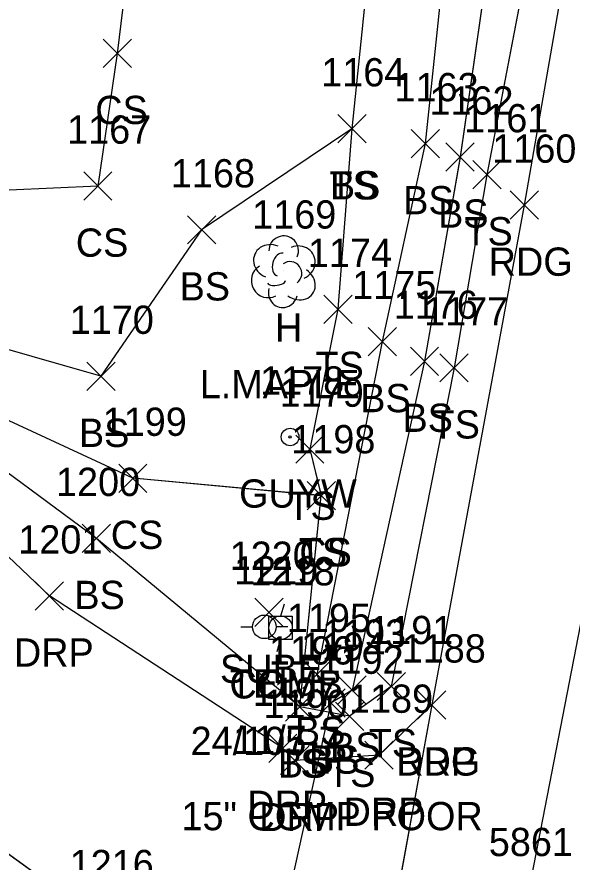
# Model space of a CAD drawing. Extents: x 1554668 to 1563881, y 831386 to 834374.
# Drawn here: x 1561842.5 to 1561881.8, y 833776.4 to 833836.2 of the extents above; entities that cross this region are included whole.
import ezdxf

# ---------------------------------------------------------------- set-up
doc = ezdxf.new("R2010")
doc.units = 0
for name, color, linetype in [('D_A', 7, 'Continuous'), ('D_C', 7, 'Continuous'), ('D_I', 7, 'Continuous'), ('D_TIC', 7, 'Continuous'), ('DCP', 7, 'Continuous'), ('L_A', 7, 'Continuous'), ('L_C', 7, 'Continuous'), ('L_I', 7, 'Continuous'), ('L_TIC', 7, 'Continuous'), ('LELB', 7, 'Continuous'), ('LTD', 7, 'Continuous'), ('P_A', 7, 'Continuous'), ('P_I', 7, 'Continuous'), ('P_TIC', 7, 'Continuous'), ('PEU', 7, 'Continuous'), ('PRC', 7, 'Continuous'), ('R_A', 7, 'Continuous'), ('R_I', 7, 'Continuous'), ('R_TIC', 7, 'Continuous'), ('RDP', 7, 'Continuous'), ('U_A', 7, 'Continuous'), ('U_C', 7, 'Continuous'), ('U_I', 7, 'Continuous'), ('U_TIC', 7, 'Continuous'), ('UP', 7, 'Continuous'), ('UPGW', 7, 'Continuous')]:
    doc.layers.add(name, color=color, linetype=linetype)

msp = doc.modelspace()

# ---------------------------------------------------------------- linework, layer by layer
at = {"layer": 'D_TIC'}
for points in [[(1561863.701, 833786.612), (1561865.701, 833788.612)], [(1561865.701, 833786.612), (1561863.701, 833788.612)]]:
    msp.add_lwpolyline(points, dxfattribs=at)
at = {"layer": 'DCP'}
for points in [[(1561864.702, 833787.614), (1561858.605, 833759.939)], [(1561864.702, 833787.614), (1561858.605, 833759.939)], [(1561864.702, 833787.614), (1561858.605, 833759.939)], [(1561864.701, 833787.612), (1561858.605, 833759.944)]]:
    msp.add_lwpolyline(points, dxfattribs=at)
at = {"layer": 'L_TIC'}
for points in [[(1561848.59, 833832.575), (1561850.59, 833834.575)], [(1561850.59, 833832.575), (1561848.59, 833834.575)], [(1561865.184, 833827.243), (1561867.184, 833829.243)], [(1561867.184, 833827.243), (1561865.184, 833829.243)], [(1561865.184, 833827.243), (1561867.184, 833829.243)], [(1561867.184, 833827.243), (1561865.184, 833829.243)], [(1561865.184, 833827.243), (1561867.184, 833829.243)], [(1561867.184, 833827.243), (1561865.184, 833829.243)], [(1561870.369, 833826.19), (1561872.369, 833828.19)], [(1561872.369, 833826.19), (1561870.369, 833828.19)], [(1561872.835, 833825.246), (1561874.835, 833827.246)], [(1561874.835, 833825.246), (1561872.835, 833827.246)], [(1561874.73, 833823.993), (1561876.73, 833825.993)], [(1561876.73, 833823.993), (1561874.73, 833825.993)], [(1561847.215, 833823.189), (1561849.215, 833825.189)], [(1561849.215, 833823.189), (1561847.215, 833825.189)], [(1561854.554, 833820.093), (1561856.554, 833822.093)], [(1561856.554, 833820.093), (1561854.554, 833822.093)], [(1561864.195, 833814.468), (1561866.195, 833816.468)], [(1561866.195, 833814.468), (1561864.195, 833816.468)], [(1561867.33, 833812.188), (1561869.33, 833814.188)], [(1561869.33, 833812.188), (1561867.33, 833814.188)], [(1561870.318, 833810.796), (1561872.318, 833812.796)], [(1561872.318, 833810.796), (1561870.318, 833812.796)], [(1561872.408, 833810.327), (1561874.408, 833812.327)], [(1561874.408, 833810.327), (1561872.408, 833812.327)], [(1561847.437, 833809.73), (1561849.437, 833811.73)], [(1561849.437, 833809.73), (1561847.437, 833811.73)], [(1561862.206, 833804.573), (1561864.206, 833806.573)], [(1561864.206, 833804.573), (1561862.206, 833806.573)], [(1561849.689, 833802.516), (1561851.689, 833804.516)], [(1561851.689, 833802.516), (1561849.689, 833804.516)], [(1561863.02, 833801.283), (1561865.02, 833803.283)], [(1561865.02, 833801.283), (1561863.02, 833803.283)], [(1561863.02, 833801.283), (1561865.02, 833803.283)], [(1561865.02, 833801.283), (1561863.02, 833803.283)], [(1561863.02, 833801.283), (1561865.02, 833803.283)], [(1561865.02, 833801.283), (1561863.02, 833803.283)], [(1561847.113, 833798.26), (1561849.113, 833800.26)], [(1561849.113, 833798.26), (1561847.113, 833800.26)], [(1561862.71, 833788.636), (1561864.71, 833790.636)], [(1561864.71, 833788.636), (1561862.71, 833790.636)], [(1561862.71, 833788.636), (1561864.71, 833790.636)], [(1561864.71, 833788.636), (1561862.71, 833790.636)], [(1561867.965, 833787.78), (1561869.965, 833789.78)], [(1561869.965, 833787.78), (1561867.965, 833789.78)], [(1561865.196, 833787.525), (1561867.196, 833789.525)], [(1561867.196, 833787.525), (1561865.196, 833789.525)], [(1561863.701, 833786.612), (1561865.701, 833788.612)], [(1561865.701, 833786.612), (1561863.701, 833788.612)], [(1561861.496, 833786.337), (1561863.496, 833788.337)], [(1561863.496, 833786.337), (1561861.496, 833788.337)], [(1561861.496, 833786.337), (1561863.496, 833788.337)], [(1561863.496, 833786.337), (1561861.496, 833788.337)], [(1561865.015, 833785.678), (1561867.015, 833787.678)], [(1561867.015, 833785.678), (1561865.015, 833787.678)]]:
    msp.add_lwpolyline(points, dxfattribs=at)
at = {"layer": 'LELB'}
for points in [[(1561815.739, 834086.461), (1561830.538, 834078.696), (1561857.366, 834066.17), (1561882.696, 834039.766), (1561887.416, 834039.118), (1561893.22, 834026.089), (1561901.901, 834008.426), (1561894.877, 833959.832), (1561888.216, 833911.563), (1561878.883, 833861.26), (1561873.835, 833826.246), (1561871.318, 833811.796), (1561866.196, 833788.525), (1561864.701, 833787.612), (1561863.71, 833789.636)], [(1561815.739, 834086.461), (1561831.967, 834080.431), (1561858.231, 834067.956), (1561883.251, 834047.531), (1561891.649, 834042.463), (1561901.604, 834025.447), (1561908.82, 834010.149), (1561899.86, 833960.208), (1561892.007, 833911.96), (1561883.182, 833863.912), (1561875.73, 833824.993), (1561873.408, 833811.327), (1561868.965, 833788.78), (1561866.015, 833786.678), (1561862.496, 833787.337), (1561864.02, 833802.283)], [(1561815.739, 834086.458), (1561830.537, 834078.695), (1561857.364, 834066.17), (1561882.695, 834039.766), (1561887.418, 834039.117), (1561893.217, 834026.091), (1561901.898, 834008.428), (1561894.879, 833959.83), (1561888.214, 833911.568), (1561878.883, 833861.26), (1561873.836, 833826.242), (1561871.32, 833811.792), (1561866.196, 833788.52), (1561864.702, 833787.614), (1561863.71, 833789.636)], [(1561815.739, 834086.458), (1561831.966, 834080.43), (1561858.23, 834067.956), (1561883.248, 834047.531), (1561891.652, 834042.462), (1561901.605, 834025.447), (1561908.818, 834010.15), (1561899.859, 833960.21), (1561892.006, 833911.963), (1561883.184, 833863.908), (1561875.73, 833824.995), (1561873.409, 833811.324), (1561868.966, 833788.779), (1561866.016, 833786.68), (1561862.496, 833787.336), (1561864.02, 833802.287)], [(1561815.739, 834086.458), (1561830.537, 834078.695), (1561857.364, 834066.17), (1561882.695, 834039.766), (1561887.418, 834039.117), (1561893.217, 834026.091), (1561901.898, 834008.428), (1561894.879, 833959.83), (1561888.214, 833911.568), (1561878.883, 833861.26), (1561873.836, 833826.242), (1561871.32, 833811.792), (1561866.196, 833788.52), (1561864.702, 833787.614), (1561863.71, 833789.636)], [(1561815.739, 834086.458), (1561831.966, 834080.43), (1561858.23, 834067.956), (1561883.248, 834047.531), (1561891.652, 834042.462), (1561901.605, 834025.447), (1561908.818, 834010.15), (1561899.859, 833960.21), (1561892.006, 833911.963), (1561883.184, 833863.908), (1561875.73, 833824.995), (1561873.409, 833811.324), (1561868.966, 833788.779), (1561866.016, 833786.68), (1561862.496, 833787.336), (1561864.02, 833802.287)], [(1561815.739, 834086.458), (1561830.537, 834078.695), (1561857.364, 834066.17), (1561882.695, 834039.766), (1561887.418, 834039.117), (1561893.217, 834026.091), (1561901.898, 834008.428), (1561894.879, 833959.83), (1561888.214, 833911.568), (1561878.883, 833861.26), (1561873.836, 833826.242), (1561871.32, 833811.792), (1561866.196, 833788.52), (1561864.702, 833787.614), (1561863.71, 833789.636)], [(1561815.739, 834086.458), (1561831.966, 834080.43), (1561858.23, 834067.956), (1561883.248, 834047.531), (1561891.652, 834042.462), (1561901.605, 834025.447), (1561908.818, 834010.15), (1561899.859, 833960.21), (1561892.006, 833911.963), (1561883.184, 833863.908), (1561875.73, 833824.995), (1561873.409, 833811.324), (1561868.966, 833788.779), (1561866.016, 833786.68), (1561862.496, 833787.336), (1561864.02, 833802.287)], [(1561830.538, 834078.696), (1561842.155, 834050.384), (1561857.118, 834026.002), (1561867.873, 834002.516), (1561866.586, 833962.523), (1561861.042, 833916.7), (1561853.608, 833866.584), (1561849.59, 833833.575), (1561848.215, 833824.189), (1561838.795, 833823.756), (1561828.004, 833828.243)], [(1561830.537, 834078.695), (1561842.159, 834050.381), (1561857.12, 834026), (1561867.874, 834002.514), (1561866.585, 833962.527), (1561861.042, 833916.698), (1561853.608, 833866.583), (1561849.591, 833833.572), (1561848.215, 833824.187), (1561838.795, 833823.757), (1561828.005, 833828.247)], [(1561830.537, 834078.695), (1561842.159, 834050.381), (1561857.12, 834026), (1561867.874, 834002.514), (1561866.585, 833962.527), (1561861.042, 833916.698), (1561853.608, 833866.583), (1561849.591, 833833.572), (1561848.215, 833824.187), (1561838.795, 833823.757), (1561828.005, 833828.247)], [(1561830.537, 834078.695), (1561842.159, 834050.381), (1561857.12, 834026), (1561867.874, 834002.514), (1561866.585, 833962.527), (1561861.042, 833916.698), (1561853.608, 833866.583), (1561849.591, 833833.572), (1561848.215, 833824.187), (1561838.795, 833823.757), (1561828.005, 833828.247)], [(1561853.22, 834063.565), (1561878.867, 834036.967), (1561887.192, 834023.314), (1561895.324, 834005.055), (1561892.042, 833960.437), (1561886.332, 833911.866), (1561875.092, 833862.64), (1561871.368, 833827.194), (1561868.331, 833813.186), (1561863.71, 833789.636)], [(1561853.22, 834063.565), (1561877.742, 834034.867), (1561883, 834019.827), (1561891.113, 834002.804), (1561886.363, 833961.506), (1561879.678, 833913.481), (1561869.906, 833864.409), (1561866.184, 833828.248), (1561865.194, 833815.471), (1561863.206, 833805.572), (1561864.02, 833802.287)], [(1561853.22, 834063.565), (1561878.867, 834036.967), (1561887.192, 834023.314), (1561895.324, 834005.055), (1561892.042, 833960.437), (1561886.332, 833911.866), (1561875.092, 833862.64), (1561871.368, 833827.194), (1561868.331, 833813.186), (1561863.71, 833789.636)], [(1561853.22, 834063.565), (1561877.742, 834034.867), (1561883, 834019.827), (1561891.113, 834002.804), (1561886.363, 833961.506), (1561879.678, 833913.481), (1561869.906, 833864.409), (1561866.184, 833828.248), (1561865.194, 833815.471), (1561863.206, 833805.572), (1561864.02, 833802.287)], [(1561853.22, 834063.565), (1561878.867, 834036.967), (1561887.192, 834023.314), (1561895.324, 834005.055), (1561892.042, 833960.437), (1561886.332, 833911.866), (1561875.092, 833862.64), (1561871.368, 833827.194), (1561868.331, 833813.186), (1561863.71, 833789.636)], [(1561853.22, 834063.565), (1561877.742, 834034.867), (1561883, 834019.827), (1561891.113, 834002.804), (1561886.363, 833961.506), (1561879.678, 833913.481), (1561869.906, 833864.409), (1561866.184, 833828.248), (1561865.194, 833815.471), (1561863.206, 833805.572), (1561864.02, 833802.287)], [(1561853.222, 834063.565), (1561878.866, 834036.968), (1561887.189, 834023.316), (1561895.322, 834005.057), (1561892.044, 833960.434), (1561886.332, 833911.864), (1561875.092, 833862.637), (1561871.369, 833827.19), (1561868.33, 833813.188), (1561863.71, 833789.636)], [(1561853.222, 834063.565), (1561877.74, 834034.868), (1561882.999, 834019.827), (1561891.111, 834002.805), (1561886.363, 833961.506), (1561879.679, 833913.476), (1561869.906, 833864.408), (1561866.184, 833828.243), (1561865.195, 833815.468), (1561863.206, 833805.573), (1561864.02, 833802.283)], [(1561866.184, 833828.243), (1561855.554, 833821.093), (1561848.437, 833810.73), (1561833.843, 833814.917)], [(1561866.184, 833828.248), (1561855.555, 833821.093), (1561848.437, 833810.731), (1561833.844, 833814.914)], [(1561866.184, 833828.248), (1561855.555, 833821.093), (1561848.437, 833810.731), (1561833.844, 833814.914)], [(1561866.184, 833828.248), (1561855.555, 833821.093), (1561848.437, 833810.731), (1561833.844, 833814.914)], [(1561862.496, 833787.337), (1561848.113, 833799.26), (1561828.34, 833813.884), (1561818.924, 833822.106)], [(1561862.496, 833787.336), (1561848.113, 833799.262), (1561828.34, 833813.885), (1561818.924, 833822.102)], [(1561862.496, 833787.336), (1561848.113, 833799.262), (1561828.34, 833813.885), (1561818.924, 833822.102)], [(1561862.496, 833787.336), (1561848.113, 833799.262), (1561828.34, 833813.885), (1561818.924, 833822.102)], [(1561864.02, 833802.287), (1561850.689, 833803.512), (1561828.34, 833813.885)], [(1561864.02, 833802.287), (1561850.689, 833803.512), (1561828.34, 833813.885)], [(1561864.02, 833802.287), (1561850.689, 833803.512), (1561828.34, 833813.885)], [(1561864.02, 833802.283), (1561850.689, 833803.516), (1561828.34, 833813.884)]]:
    msp.add_lwpolyline(points, dxfattribs=at)
at = {"layer": 'LTD'}
msp.add_line((1561861.311, 833818.181), (1561861.311, 833818.181), dxfattribs=at)
msp.add_line((1561861.311, 833818.181), (1561861.311, 833818.181), dxfattribs=at)
msp.add_arc((1561861.358, 833819.615), 1.047, 335.52715, 180.95627, dxfattribs=at)
for centre, major_axis, ratio, start_param, end_param in [((1561860.519, 833818.848), (1.21, -0.512), 0.895232, 1.570796, 4.712389), ((1561862.353, 833818.765), (-1.141, -0.483), 0.949671, 1.570796, 4.712389), ((1561861.103, 833818.64), (-0.208, -0.792), 0.645439, 3.141593, 6.283185), ((1561861.811, 833818.015), (-0.5, 0.667), 0.989748, 3.141593, 6.283185), ((1561860.228, 833817.473), (0.584, -1.042), 0.959034, 3.141593, 6.283185), ((1561862.311, 833817.348), (-1.09, 0.792), 0.841452, 1.570796, 4.712389), ((1561860.853, 833817.431), (-0.625, -0.083), 0.423636, 0, 3.141593), ((1561861.311, 833816.681), (0.265, 1.061), 0.942809, 1.570796, 4.712389)]:
    msp.add_ellipse(centre, major_axis=major_axis, ratio=ratio, start_param=start_param, end_param=end_param, dxfattribs=at)
at = {"layer": 'P_TIC'}
for points in [[(1561877.367, 833821.842), (1561879.367, 833823.842)], [(1561879.367, 833821.842), (1561877.367, 833823.842)], [(1561870.83, 833786.475), (1561872.83, 833788.475)], [(1561872.83, 833786.475), (1561870.83, 833788.475)]]:
    msp.add_lwpolyline(points, dxfattribs=at)
at = {"layer": 'PEU'}
for points in [[(1561919.943, 834298.234), (1561943.28, 834270.95), (1561951.487, 834242.498), (1561947.428, 834199.982), (1561938.335, 834160.955), (1561930.989, 834108.205), (1561926.196, 834084.148), (1561918.625, 834048.817), (1561911.303, 834007.014), (1561902.907, 833960.116), (1561894.327, 833910.706), (1561885.392, 833863.263), (1561878.367, 833822.842), (1561871.83, 833787.475), (1561866.706, 833759.336), (1561861.912, 833735.821)], [(1561919.942, 834298.234), (1561943.28, 834270.951), (1561951.486, 834242.497), (1561947.431, 834199.985), (1561938.334, 834160.954), (1561930.992, 834108.207), (1561926.199, 834084.149), (1561918.629, 834048.816), (1561911.301, 834007.016), (1561902.906, 833960.119), (1561894.326, 833910.708), (1561885.391, 833863.267), (1561878.367, 833822.843), (1561871.83, 833787.477), (1561866.708, 833759.341), (1561861.913, 833735.821)], [(1561919.942, 834298.234), (1561943.28, 834270.951), (1561951.486, 834242.497), (1561947.431, 834199.985), (1561938.334, 834160.954), (1561930.992, 834108.207), (1561926.199, 834084.149), (1561918.629, 834048.816), (1561911.301, 834007.016), (1561902.906, 833960.119), (1561894.326, 833910.708), (1561885.391, 833863.267), (1561878.367, 833822.843), (1561871.83, 833787.477), (1561866.708, 833759.341), (1561861.913, 833735.821)], [(1561919.942, 834298.234), (1561943.28, 834270.951), (1561951.486, 834242.497), (1561947.431, 834199.985), (1561938.334, 834160.954), (1561930.992, 834108.207), (1561926.199, 834084.149), (1561918.629, 834048.816), (1561911.301, 834007.016), (1561902.906, 833960.119), (1561894.326, 833910.708), (1561885.391, 833863.267), (1561878.367, 833822.843), (1561871.83, 833787.477), (1561866.708, 833759.341), (1561861.913, 833735.821)]]:
    msp.add_lwpolyline(points, dxfattribs=at)
at = {"layer": 'PRC'}
for points in [[(1561800.21, 833371.538), (1561806.437, 833405.192), (1561812.654, 833434.931), (1561820.127, 833472.189), (1561827.528, 833505.749), (1561836.938, 833558.608), (1561848.037, 833617.29), (1561858.182, 833669.762), (1561866.962, 833717.246), (1561878.604, 833773.781), (1561885.024, 833806.831), (1561891.658, 833847.81), (1561899.783, 833893.72), (1561902.023, 833902.922), (1561908.115, 833944.075), (1561914.56, 833974.526), (1561922.248, 834021.375), (1561927.368, 834052.029), (1561935.214, 834095.998), (1561945.529, 834150.774)], [(1561800.212, 833371.537), (1561806.439, 833405.19), (1561812.656, 833434.927), (1561820.128, 833472.18), (1561827.529, 833505.744), (1561836.939, 833558.603), (1561848.037, 833617.288), (1561858.18, 833669.759), (1561866.961, 833717.243), (1561878.605, 833773.781), (1561885.024, 833806.829), (1561891.662, 833847.808), (1561899.784, 833893.716), (1561902.024, 833902.921), (1561908.116, 833944.071), (1561914.561, 833974.522), (1561922.249, 834021.372), (1561927.371, 834052.029), (1561935.212, 834095.998), (1561945.527, 834150.773)], [(1561800.212, 833371.537), (1561806.439, 833405.19), (1561812.656, 833434.927), (1561820.128, 833472.18), (1561827.529, 833505.744), (1561836.939, 833558.603), (1561848.037, 833617.288), (1561858.18, 833669.759), (1561866.961, 833717.243), (1561878.605, 833773.781), (1561885.024, 833806.829), (1561891.662, 833847.808), (1561899.784, 833893.716), (1561902.024, 833902.921), (1561908.116, 833944.071), (1561914.561, 833974.522), (1561922.249, 834021.372), (1561927.371, 834052.029), (1561935.212, 834095.998), (1561945.527, 834150.773)], [(1561800.212, 833371.537), (1561806.439, 833405.19), (1561812.656, 833434.927), (1561820.128, 833472.18), (1561827.529, 833505.744), (1561836.939, 833558.603), (1561848.037, 833617.288), (1561858.18, 833669.759), (1561866.961, 833717.243), (1561878.605, 833773.781), (1561885.024, 833806.829), (1561891.662, 833847.808), (1561899.784, 833893.716), (1561902.024, 833902.921), (1561908.116, 833944.071), (1561914.561, 833974.522), (1561922.249, 834021.372), (1561927.371, 834052.029), (1561935.212, 834095.998), (1561945.527, 834150.773)]]:
    msp.add_lwpolyline(points, dxfattribs=at)
at = {"layer": 'R_TIC'}
for points in [[(1561843.791, 833794.189), (1561845.791, 833796.189)], [(1561845.791, 833794.189), (1561843.791, 833796.189)], [(1561870.83, 833786.475), (1561872.83, 833788.475)], [(1561872.83, 833786.475), (1561870.83, 833788.475)], [(1561860.298, 833783.413), (1561862.298, 833785.413)], [(1561862.298, 833783.413), (1561860.298, 833785.413)], [(1561867.108, 833782.921), (1561869.108, 833784.921)], [(1561869.108, 833782.921), (1561867.108, 833784.921)], [(1561861.137, 833782.55), (1561863.137, 833784.55)], [(1561863.137, 833782.55), (1561861.137, 833784.55)]]:
    msp.add_lwpolyline(points, dxfattribs=at)
at = {"layer": 'RDP'}
for points in [[(1561871.83, 833787.475), (1561868.108, 833783.921), (1561862.137, 833783.55), (1561861.298, 833784.413), (1561844.791, 833795.189), (1561826.64, 833812.467), (1561818.323, 833820.536)], [(1561871.83, 833787.477), (1561868.108, 833783.921), (1561862.138, 833783.55), (1561861.298, 833784.409), (1561844.791, 833795.189), (1561826.64, 833812.464), (1561818.324, 833820.535)], [(1561871.83, 833787.477), (1561868.108, 833783.921), (1561862.138, 833783.55), (1561861.298, 833784.409), (1561844.791, 833795.189), (1561826.64, 833812.464), (1561818.324, 833820.535)], [(1561871.83, 833787.477), (1561868.108, 833783.921), (1561862.138, 833783.55), (1561861.298, 833784.409), (1561844.791, 833795.189), (1561826.64, 833812.464), (1561818.324, 833820.535)], [(1561806.086, 833793.04), (1561838.678, 833779.249), (1561848.403, 833772.22), (1561861.719, 833765.58), (1561866.706, 833759.336)], [(1561806.087, 833793.04), (1561838.679, 833779.245), (1561848.403, 833772.219), (1561861.719, 833765.577), (1561866.708, 833759.341)], [(1561806.087, 833793.04), (1561838.679, 833779.245), (1561848.403, 833772.219), (1561861.719, 833765.577), (1561866.708, 833759.341)], [(1561806.087, 833793.04), (1561838.679, 833779.245), (1561848.403, 833772.219), (1561861.719, 833765.577), (1561866.708, 833759.341)]]:
    msp.add_lwpolyline(points, dxfattribs=at)
at = {"layer": 'U_TIC'}
for points in [[(1561859.316, 833793.036), (1561861.316, 833795.036)], [(1561861.316, 833793.036), (1561859.316, 833795.036)]]:
    msp.add_lwpolyline(points, dxfattribs=at)
at = {"layer": 'UP'}
for p, q in [((1561861.386, 833794.6), (1561861.136, 833793.767)), ((1561860.303, 833792.1), (1561860.303, 833793.767)), ((1561860.303, 833793.767), (1561861.969, 833793.767)), ((1561861.969, 833793.767), (1561861.969, 833792.1)), ((1561858.328, 833792.997), (1561859.154, 833792.997)), ((1561859.987, 833793.003), (1561859.987, 833793.003)), ((1561861.654, 833793.003), (1561860.82, 833793.003)), ((1561860.82, 833793.003), (1561860.82, 833793.003)), ((1561861.136, 833792.934), (1561861.136, 833792.934)), ((1561861.654, 833793.003), (1561861.654, 833793.003)), ((1561861.969, 833792.1), (1561860.303, 833792.1)), ((1561860.886, 833791.267), (1561861.136, 833792.1))]:
    msp.add_line(p, q, dxfattribs=at)
for centre in [(1561859.987, 833793.003), (1561861.136, 833792.934)]:
    msp.add_circle(centre, 0.833, dxfattribs=at)
at = {"layer": 'UPGW'}
for radius in [0.625, 0.0833]:
    msp.add_circle((1561861.814, 833806.435), radius, dxfattribs=at)

# ---------------------------------------------------------------- texts
at = {"layer": 'D_A'}
msp.add_text('P', height=2, dxfattribs=at).set_placement((1561864.079, 833782.612))
at = {"layer": 'D_C'}
msp.add_text('15" CGMP POOR', height=2, dxfattribs=at).set_placement((1561854.126, 833778.612))
at = {"layer": 'D_I'}
msp.add_text('1194', height=2, dxfattribs=at).set_placement((1561862.575, 833790.612))
at = {"layer": 'L_A'}
for s, p in [('CS', (1561848.031, 833828.575)), ('TS', (1561864.594, 833823.243)), ('TS', (1561864.594, 833823.243)), ('BS', (1561864.625, 833823.243)), ('BS', (1561869.81, 833822.19)), ('BS', (1561872.276, 833821.246)), ('TS', (1561874.139, 833819.993)), ('CS', (1561846.656, 833819.189)), ('BS', (1561853.995, 833816.093)), ('H', (1561860.744, 833813.181)), ('TS', (1561863.604, 833810.468)), ('BS', (1561866.771, 833808.188)), ('BS', (1561869.759, 833806.796)), ('TS', (1561871.818, 833806.327)), ('BS', (1561846.878, 833805.73)), ('TS', (1561861.615, 833800.573)), ('CS', (1561849.13, 833798.516)), ('TS', (1561862.429, 833797.283)), ('TS', (1561862.429, 833797.283)), ('CS', (1561862.461, 833797.283)), ('BS', (1561846.554, 833794.26)), ('BS', (1561862.151, 833784.636)), ('BS', (1561862.151, 833784.636)), ('BS', (1561864.637, 833783.525)), ('TS', (1561867.375, 833783.78)), ('TS', (1561860.905, 833782.337)), ('BS', (1561860.937, 833782.337)), ('BS', (1561863.142, 833782.612)), ('TS', (1561864.425, 833781.678))]:
    msp.add_text(s, height=2, dxfattribs=at).set_placement(p)
at = {"layer": 'L_C'}
msp.add_text('L.MAPLE', height=2, dxfattribs=at).set_placement((1561855.421, 833809.181))
at = {"layer": 'L_I'}
for s, p in [('1164', (1561864.011, 833831.243)), ('1164', (1561864.011, 833831.243)), ('1164', (1561864.011, 833831.243)), ('1163', (1561869.196, 833830.19)), ('1162', (1561871.662, 833829.246)), ('1161', (1561874.123, 833827.993)), ('1167', (1561846.041, 833827.189)), ('1168', (1561853.381, 833824.093)), ('1169', (1561859.13, 833821.181)), ('1174', (1561863.069, 833818.468)), ('1175', (1561866.204, 833816.188)), ('1176', (1561869.137, 833814.796)), ('1177', (1561871.282, 833814.327)), ('1170', (1561846.224, 833813.73)), ('1179', (1561861.072, 833808.573)), ('1199', (1561848.555, 833806.516)), ('1198', (1561861.894, 833805.283)), ('1198', (1561861.894, 833805.283)), ('1198', (1561861.894, 833805.283)), ('1200', (1561845.254, 833802.26)), ('1195', (1561861.584, 833792.636)), ('1195', (1561861.584, 833792.636)), ('1191', (1561867.406, 833791.78)), ('1193', (1561864.07, 833791.525)), ('1194', (1561862.575, 833790.612)), ('1196', (1561860.315, 833790.337)), ('1196', (1561860.315, 833790.337)), ('1192', (1561863.889, 833789.678)), ('1216', (1561846.222, 833775.22))]:
    msp.add_text(s, height=2, dxfattribs=at).set_placement(p)
at = {"layer": 'P_A'}
for p in [(1561875.855, 833817.842), (1561869.318, 833782.475)]:
    msp.add_text('RDG', height=2, dxfattribs=at).set_placement(p)
at = {"layer": 'P_I'}
for s, p in [('1160', (1561876.107, 833825.842)), ('1188', (1561869.704, 833790.475)), ('5861', (1561875.864, 833776.781))]:
    msp.add_text(s, height=2, dxfattribs=at).set_placement(p)
at = {"layer": 'R_A'}
for p in [(1561842.279, 833790.189), (1561869.318, 833782.475), (1561858.787, 833779.413), (1561865.596, 833778.921), (1561859.626, 833778.55)]:
    msp.add_text('DRP', height=2, dxfattribs=at).set_placement(p)
at = {"layer": 'R_I'}
for s, p in [('1201', (1561842.586, 833798.189)), ('1188', (1561869.704, 833790.475)), ('1197', (1561859.172, 833787.413)), ('1190', (1561859.925, 833786.55)), ('1189', (1561865.974, 833786.921)), ('1216', (1561846.222, 833775.22))]:
    msp.add_text(s, height=2, dxfattribs=at).set_placement(p)
at = {"layer": 'U_A'}
for s, p in [('GUYW', (1561858.207, 833801.435)), ('SUBE', (1561856.852, 833789.036)), ('TEL', (1561857.546, 833788.003)), ('COMB', (1561857.522, 833787.934))]:
    msp.add_text(s, height=2, dxfattribs=at).set_placement(p)
at = {"layer": 'U_C'}
for s, p in [('24/105-7', (1561854.774, 833783.934)), ('11/7', (1561857.782, 833784.003))]:
    msp.add_text(s, height=2, dxfattribs=at).set_placement(p)
at = {"layer": 'U_I'}
for s, p in [('1178', (1561859.688, 833809.435)), ('1220', (1561857.537, 833797.036)), ('1219', (1561857.853, 833796.003)), ('1218', (1561859.01, 833795.934))]:
    msp.add_text(s, height=2, dxfattribs=at).set_placement(p)

doc.saveas('drawing.dxf')
